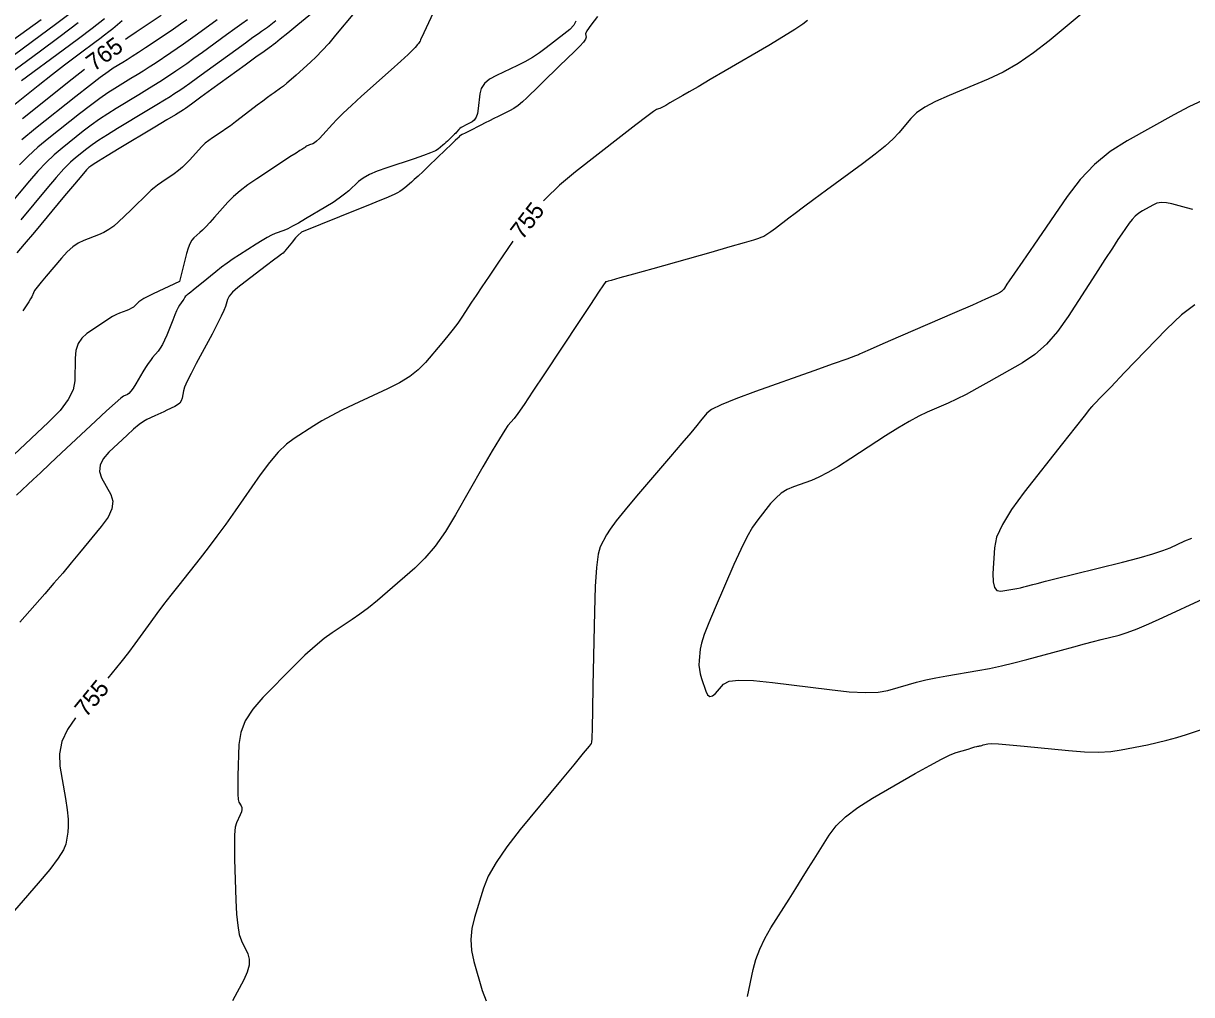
# Model space of a CAD drawing. Extents: x 2079879 to 2092887, y 778083 to 784051.
# Drawn here: x 2084103 to 2084295.6, y 780660.6 to 780820.8 of the extents above; entities that cross this region are included whole.
import ezdxf

# ---------------------------------------------------------------- set-up
doc = ezdxf.new("R2010")
doc.units = 0
doc.layers.add('DT_X_Contour_Major', color=7, linetype='Continuous')
doc.layers.add('DT_X_Contour_Minor', color=7, linetype='Continuous')

msp = doc.modelspace()

# ---------------------------------------------------------------- linework, layer by layer
at = {"layer": 'DT_X_Contour_Major'}
for points in [[(2084153.33, 780824.83), (2084148.24, 780820.62), (2084146.55, 780819.23), (2084145.31, 780818.21), (2084144.52, 780817.57), (2084144.17, 780817.3), (2084143.85, 780817.08), (2084143.48, 780816.82), (2084142.64, 780816.21), (2084141.31, 780815.24), (2084139.51, 780813.93), (2084134.05, 780809.96), (2084132.25, 780808.65), (2084130.92, 780807.68), (2084130.07, 780807.07), (2084129.7, 780806.81), (2084129.34, 780806.57), (2084128.94, 780806.32), (2084128.03, 780805.77), (2084126.6, 780804.9), (2084124.64, 780803.72), (2084118.74, 780800.17), (2084116.79, 780798.99), (2084115.36, 780798.12), (2084114.45, 780797.55), (2084114.06, 780797.3), (2084113.73, 780797.03), (2084113.38, 780796.67), (2084112.61, 780795.76), (2084111.39, 780794.33), (2084109.74, 780792.36), (2084104.77, 780786.39), (2084103.11, 780784.43), (2084101.88, 780783)], [(2084105.88, 780821.44), (2084101.19, 780818)], [(2084125.7, 780822.13), (2084121.56, 780819.36), (2084120.18, 780818.44), (2084119.82, 780818.2)], [(2084232.24, 780821.31), (2084231.47, 780820.7), (2084230.16, 780819.82), (2084228.3, 780818.65), (2084225.88, 780817.21), (2084218.69, 780812.99), (2084216.24, 780811.55), (2084214.26, 780810.39), (2084212.75, 780809.52), (2084211.71, 780808.92), (2084209.59, 780807.71), (2084208.88, 780807.3), (2084208.33, 780807), (2084207.94, 780806.81), (2084207.72, 780806.72), (2084207.35, 780806.61), (2084206.88, 780806.31), (2084205.75, 780805.46), (2084203.95, 780804.08), (2084201.49, 780802.16), (2084194.03, 780796.33), (2084191.39, 780794.13), (2084189.06, 780791.91), (2084188.75, 780791.56)], [(2084113.05, 780813.24), (2084111, 780811.62), (2084102.79, 780805.11)], [(2084183.66, 780784.89), (2084181.2, 780781.26), (2084179.77, 780779.14), (2084178.57, 780777.36), (2084177.61, 780775.92), (2084176.88, 780774.83), (2084175.25, 780772.36), (2084174.59, 780771.4), (2084173.82, 780770.37), (2084172.95, 780769.27), (2084171.98, 780768.09), (2084169.25, 780764.87), (2084168.09, 780763.69), (2084166.67, 780762.57), (2084164.98, 780761.51), (2084163.03, 780760.52), (2084157.46, 780757.95), (2084155.48, 780757.01), (2084153.71, 780756.11), (2084152.17, 780755.26), (2084150.84, 780754.45), (2084147.59, 780752.37), (2084146.33, 780751.4), (2084144.98, 780750.08), (2084143.54, 780748.39), (2084142.03, 780746.34), (2084137.86, 780740.39), (2084136.33, 780738.23), (2084134.86, 780736.21), (2084133.45, 780734.33), (2084132.1, 780732.59), (2084128.57, 780728.15), (2084127.29, 780726.52), (2084126.09, 780724.97), (2084124.98, 780723.5), (2084123.96, 780722.1), (2084121.33, 780718.49), (2084120.27, 780717.05), (2084119.03, 780715.45), (2084117.62, 780713.68), (2084116.9, 780712.79)], [(2084111.58, 780706.29), (2084110.22, 780704.35), (2084109.31, 780702.34), (2084108.9, 780700.33), (2084108.99, 780698.31), (2084109.89, 780692.95), (2084110.16, 780691.1), (2084110.32, 780689.56), (2084110.37, 780688.34), (2084110.29, 780687.43), (2084109.94, 780685.45), (2084109.56, 780684.48), (2084108.68, 780683.09), (2084107.3, 780681.27), (2084105.42, 780679.01), (2084099.75, 780672.42), (2084097.76, 780670.07), (2084096.05, 780667.96), (2084094.63, 780666.11), (2084093.48, 780664.5), (2084090.8, 780660.54)]]:
    msp.add_lwpolyline(points, dxfattribs=at)
at = {"layer": 'DT_X_Contour_Minor'}
for points in [[(2084279.06, 780823.74), (2084272.13, 780817.98), (2084269.56, 780815.97), (2084267.02, 780814.24), (2084264.53, 780812.8), (2084262.08, 780811.65), (2084255.61, 780808.96), (2084253.39, 780807.97), (2084251.6, 780807), (2084250.23, 780806.07), (2084249.28, 780805.15), (2084247.31, 780802.76), (2084246.38, 780801.77), (2084245.08, 780800.59), (2084243.4, 780799.23), (2084241.35, 780797.68), (2084235.38, 780793.3), (2084233.31, 780791.78), (2084231.59, 780790.51), (2084230.23, 780789.49), (2084229.21, 780788.72), (2084226.97, 780787.01), (2084226.2, 780786.44), (2084225.57, 780786), (2084225.08, 780785.7), (2084224.74, 780785.54), (2084224.02, 780785.28), (2084223.34, 780785.07), (2084221.82, 780784.63), (2084219.48, 780783.96), (2084216.31, 780783.06), (2084206.74, 780780.36), (2084203.59, 780779.47), (2084201.31, 780778.83), (2084199.91, 780778.43), (2084199.38, 780778.28), (2084199.13, 780778.21), (2084199.05, 780778.19), (2084198.98, 780778.17), (2084198.95, 780778.16), (2084198.93, 780778.15), (2084198.92, 780778.14), (2084198.91, 780778.13), (2084198.91, 780778.13), (2084198.9, 780778.13), (2084198.9, 780778.12), (2084198.89, 780778.11), (2084198.62, 780777.7), (2084197.82, 780776.49), (2084196.48, 780774.46), (2084194.61, 780771.64), (2084188.91, 780763.02), (2084186.99, 780760.14), (2084185.52, 780757.95), (2084184.48, 780756.46), (2084183.88, 780755.66), (2084182.87, 780754.47), (2084182.33, 780753.71), (2084181.46, 780752.32), (2084180.27, 780750.31), (2084178.74, 780747.66), (2084174.24, 780739.78), (2084172.56, 780737), (2084170.87, 780734.61), (2084169.18, 780732.58), (2084167.5, 780730.94), (2084163.01, 780727.04), (2084161.38, 780725.65), (2084159.87, 780724.43), (2084158.46, 780723.37), (2084157.17, 780722.48), (2084153.88, 780720.3), (2084152.56, 780719.34), (2084151.07, 780718.11), (2084149.4, 780716.59), (2084147.57, 780714.8), (2084142.47, 780709.64), (2084140.78, 780707.7), (2084139.56, 780705.77), (2084138.8, 780703.83), (2084138.51, 780701.89), (2084138.33, 780696.72), (2084138.3, 780694.99), (2084138.31, 780693.69), (2084138.38, 780692.82), (2084138.5, 780692.37), (2084138.9, 780691.74), (2084139, 780691.47), (2084139, 780691.14), (2084138.91, 780690.75), (2084138.72, 780690.28), (2084138.1, 780688.97), (2084137.9, 780688.22), (2084137.79, 780686.97), (2084137.75, 780685.2), (2084137.79, 780682.93), (2084137.99, 780676.19), (2084138.11, 780673.88), (2084138.3, 780671.99), (2084138.57, 780670.53), (2084138.92, 780669.5), (2084139.95, 780667.32), (2084140.2, 780666.45), (2084140.18, 780665.44), (2084139.89, 780664.32), (2084139.32, 780663.07), (2084137.46, 780659.58)], [(2084112.02, 780820.9), (2084109.03, 780818.65), (2084105.57, 780816.09), (2084095.73, 780808.88)], [(2084110.48, 780822.32), (2084108.28, 780820.65), (2084105.72, 780818.77), (2084098.46, 780813.44)], [(2084119.25, 780821.24), (2084117.69, 780819.95), (2084117.06, 780819.45), (2084116.36, 780818.9), (2084115.59, 780818.31), (2084114.73, 780817.68), (2084112.37, 780815.94), (2084111.26, 780815.12), (2084109.73, 780813.94), (2084107.77, 780812.41), (2084105.39, 780810.52), (2084098.46, 780805.03)], [(2084139.93, 780821.44), (2084138.99, 780820.77), (2084137.83, 780819.93), (2084136.45, 780818.93), (2084132.48, 780816.04), (2084131.09, 780815.04), (2084129.89, 780814.18), (2084128.9, 780813.48), (2084128.1, 780812.94), (2084126.23, 780811.68), (2084125.44, 780811.17), (2084124.47, 780810.56), (2084123.33, 780809.85), (2084122.01, 780809.05), (2084118.27, 780806.8), (2084116.87, 780805.92), (2084115.5, 780805.01), (2084114.16, 780804.04), (2084112.84, 780803.03), (2084109.35, 780800.26), (2084108.03, 780799.15), (2084106.7, 780797.88), (2084105.34, 780796.45), (2084103.96, 780794.87), (2084100.27, 780790.44)], [(2084170.51, 780822.56), (2084169.37, 780820.11), (2084168.99, 780819.3), (2084168.71, 780818.69), (2084168.53, 780818.3), (2084168.45, 780818.12), (2084168.37, 780817.91), (2084168.32, 780817.82), (2084168.24, 780817.7), (2084168.13, 780817.54), (2084167.98, 780817.36), (2084167.55, 780816.83), (2084167.18, 780816.45), (2084166.4, 780815.72), (2084165.2, 780814.62), (2084163.59, 780813.16), (2084158.74, 780808.8), (2084157.08, 780807.29), (2084155.72, 780806.01), (2084154.66, 780804.99), (2084153.91, 780804.2), (2084152.32, 780802.43), (2084151.78, 780801.84), (2084151.32, 780801.4), (2084150.96, 780801.11), (2084150.7, 780800.96), (2084150.12, 780800.77), (2084149.93, 780800.7), (2084149.78, 780800.65), (2084149.67, 780800.6), (2084149.61, 780800.56), (2084149.5, 780800.46), (2084149.46, 780800.42), (2084149.39, 780800.37), (2084149.3, 780800.31), (2084149.19, 780800.24), (2084148.87, 780800.05), (2084148.57, 780799.87), (2084147.92, 780799.44), (2084146.91, 780798.79), (2084145.55, 780797.89), (2084141.44, 780795.21), (2084139.99, 780794.21), (2084138.71, 780793.23), (2084137.62, 780792.27), (2084136.7, 780791.32), (2084134.49, 780788.84), (2084133.72, 780787.98), (2084133.06, 780787.28), (2084132.51, 780786.73), (2084132.08, 780786.33), (2084131.09, 780785.47), (2084130.73, 780785.07), (2084130.41, 780784.49), (2084130.12, 780783.76), (2084129.86, 780782.85), (2084128.73, 780778.24), (2084124.35, 780776.21), (2084123.5, 780775.8), (2084122.82, 780775.44), (2084122.32, 780775.13), (2084122, 780774.88), (2084121.37, 780774.27), (2084121.1, 780774.04), (2084120.79, 780773.84), (2084120.42, 780773.65), (2084120, 780773.47), (2084118.81, 780773.02), (2084118.3, 780772.8), (2084117.66, 780772.45), (2084116.89, 780771.98), (2084115.99, 780771.39), (2084113.43, 780769.67), (2084112.59, 780768.92), (2084111.98, 780768), (2084111.62, 780766.88), (2084111.48, 780765.58), (2084111.44, 780761.87), (2084111.16, 780760.4), (2084110.35, 780758.77), (2084109, 780756.98), (2084107.12, 780755.04), (2084101.41, 780749.65)], [(2084194.07, 780821.18), (2084193.71, 780820.56), (2084193.06, 780819.84), (2084192.11, 780819.04), (2084189.19, 780816.78), (2084188.07, 780815.96), (2084186.9, 780815.21), (2084185.68, 780814.51), (2084184.42, 780813.88), (2084180.98, 780812.26), (2084179.84, 780811.61), (2084179, 780810.89), (2084178.46, 780810.1), (2084178.21, 780809.23), (2084177.96, 780806.81), (2084177.83, 780805.99), (2084177.61, 780805.34), (2084177.32, 780804.87), (2084176.95, 780804.58), (2084175.86, 780804.03), (2084175.48, 780803.83), (2084175.17, 780803.64), (2084174.93, 780803.47), (2084174.76, 780803.31), (2084174.4, 780802.9), (2084174.25, 780802.74), (2084174.08, 780802.57), (2084173.89, 780802.38), (2084173.69, 780802.18), (2084173.11, 780801.63), (2084172.89, 780801.42), (2084172.65, 780801.19), (2084172.39, 780800.97), (2084172.11, 780800.73), (2084171.36, 780800.09), (2084170.9, 780799.81), (2084170.08, 780799.45), (2084168.92, 780799.01), (2084167.4, 780798.49), (2084162.88, 780797), (2084161.32, 780796.44), (2084160.02, 780795.88), (2084159, 780795.31), (2084158.25, 780794.74), (2084156.61, 780793.22), (2084155.91, 780792.63), (2084155.05, 780791.99), (2084154.04, 780791.31), (2084152.86, 780790.58), (2084149.51, 780788.58), (2084148.35, 780787.9), (2084147.36, 780787.36), (2084146.55, 780786.96), (2084145.93, 780786.69), (2084144.49, 780786.15), (2084143.89, 780785.9), (2084143.17, 780785.52), (2084142.32, 780785.03), (2084141.34, 780784.42), (2084138.58, 780782.65), (2084137.56, 780781.98), (2084136.57, 780781.29), (2084135.63, 780780.59), (2084134.71, 780779.87), (2084132.33, 780777.93), (2084131.54, 780777.29), (2084130.94, 780776.81), (2084130.55, 780776.49), (2084130.37, 780776.34), (2084130.13, 780776.15), (2084130.05, 780776.08), (2084129.97, 780776.02), (2084129.91, 780775.97), (2084129.84, 780775.93), (2084129.57, 780775.74), (2084129.63, 780775.7), (2084129.62, 780775.66), (2084129.55, 780775.55), (2084129.43, 780775.36), (2084129.25, 780775.1), (2084128.71, 780774.33), (2084128.49, 780773.96), (2084128.22, 780773.43), (2084127.92, 780772.74), (2084127.58, 780771.89), (2084126.61, 780769.42), (2084126.25, 780768.56), (2084125.9, 780767.83), (2084125.54, 780767.23), (2084125.19, 780766.76), (2084124.27, 780765.69), (2084123.91, 780765.24), (2084123.52, 780764.71), (2084123.11, 780764.08), (2084122.68, 780763.37), (2084121.48, 780761.35), (2084121.06, 780760.67), (2084120.69, 780760.16), (2084120.37, 780759.8), (2084120.11, 780759.62), (2084119.49, 780759.33), (2084119.02, 780758.99), (2084118.09, 780758.19), (2084116.69, 780756.93), (2084114.83, 780755.2), (2084109.25, 780749.97), (2084107.34, 780748.17), (2084105.77, 780746.7), (2084104.55, 780745.56), (2084103.69, 780744.74), (2084101.85, 780743.01)], [(2084134.93, 780821.44), (2084131.69, 780819.08), (2084130.51, 780818.23), (2084129.38, 780817.43), (2084128.31, 780816.69), (2084127.3, 780816), (2084124.67, 780814.24), (2084123.68, 780813.59), (2084122.69, 780812.95), (2084121.7, 780812.33), (2084120.7, 780811.72), (2084118.03, 780810.11), (2084116.91, 780809.39), (2084115.58, 780808.45), (2084114.01, 780807.29), (2084112.23, 780805.89), (2084107.16, 780801.88), (2084105.36, 780800.39), (2084103.74, 780798.93), (2084102.32, 780797.51)], [(2084197.62, 780821.98), (2084196.51, 780820.54), (2084195.86, 780819.58), (2084195.67, 780819.12), (2084195.76, 780818.54), (2084195.67, 780818.23), (2084195.33, 780817.75), (2084194.75, 780817.08), (2084193.91, 780816.24), (2084191.33, 780813.75), (2084190.4, 780812.84), (2084189.52, 780811.99), (2084188.7, 780811.19), (2084187.95, 780810.45), (2084186, 780808.54), (2084185.28, 780807.88), (2084184.56, 780807.3), (2084183.85, 780806.81), (2084183.14, 780806.42), (2084181.27, 780805.49), (2084180.56, 780805.14), (2084179.85, 780804.78), (2084179.13, 780804.42), (2084178.4, 780804.05), (2084176.45, 780803.07), (2084175.8, 780802.74), (2084175.32, 780802.49), (2084175.02, 780802.31), (2084174.88, 780802.22), (2084174.76, 780802.08), (2084174.59, 780801.91), (2084174.17, 780801.5), (2084173.5, 780800.86), (2084172.59, 780799.98), (2084169.83, 780797.32), (2084168.87, 780796.41), (2084168.07, 780795.65), (2084167.43, 780795.06), (2084166.95, 780794.64), (2084165.86, 780793.72), (2084165.45, 780793.39), (2084165.04, 780793.11), (2084164.63, 780792.86), (2084164.21, 780792.66), (2084163.1, 780792.17), (2084162.48, 780791.91), (2084161.47, 780791.49), (2084160.05, 780790.91), (2084158.24, 780790.18), (2084148.84, 780786.4), (2084148.22, 780785.82), (2084148.06, 780785.66), (2084147.86, 780785.44), (2084147.62, 780785.16), (2084147.33, 780784.82), (2084146.51, 780783.82), (2084146.24, 780783.49), (2084146.05, 780783.25), (2084145.93, 780783.1), (2084145.9, 780783.04), (2084145.91, 780783), (2084145.91, 780782.98), (2084145.9, 780782.97), (2084145.89, 780782.96), (2084145.87, 780782.94), (2084145.81, 780782.92), (2084145.79, 780782.91), (2084145.77, 780782.9), (2084145.76, 780782.9), (2084145.74, 780782.89), (2084145.71, 780782.89), (2084145.54, 780782.76), (2084145.03, 780782.39), (2084144.2, 780781.76), (2084143.04, 780780.88), (2084139.51, 780778.21), (2084138.34, 780777.27), (2084137.46, 780776.48), (2084136.89, 780775.82), (2084136.61, 780775.3), (2084136.28, 780774.1), (2084136.04, 780773.47), (2084135.6, 780772.51), (2084134.94, 780771.21), (2084134.07, 780769.57), (2084131.47, 780764.73), (2084130.61, 780763.09), (2084129.97, 780761.79), (2084129.55, 780760.82), (2084129.35, 780760.2), (2084129.13, 780758.99), (2084128.99, 780758.56), (2084128.75, 780758.19), (2084128.4, 780757.88), (2084127.95, 780757.62), (2084126.6, 780757), (2084126.1, 780756.77), (2084125.6, 780756.54), (2084125.11, 780756.31), (2084124.62, 780756.09), (2084123.33, 780755.5), (2084122.76, 780755.18), (2084122.03, 780754.64), (2084121.14, 780753.89), (2084120.08, 780752.92), (2084117.03, 780750.07), (2084116.1, 780749), (2084115.6, 780747.95), (2084115.52, 780746.9), (2084115.87, 780745.87), (2084117.37, 780743.13), (2084117.7, 780742.02), (2084117.55, 780740.77), (2084116.92, 780739.37), (2084115.81, 780737.81), (2084112.23, 780733.47), (2084110.86, 780731.83), (2084109.44, 780730.16), (2084107.98, 780728.46), (2084106.48, 780726.73), (2084102.4, 780722.07)], [(2084144.6, 780821.24), (2084143.74, 780820.57), (2084143.21, 780820.17), (2084142.24, 780819.51), (2084141.71, 780819.13), (2084140.82, 780818.49), (2084139.57, 780817.59), (2084137.98, 780816.43), (2084133.27, 780813), (2084131.67, 780811.84), (2084130.41, 780810.93), (2084129.48, 780810.28), (2084128.9, 780809.87), (2084127.78, 780809.13), (2084127.19, 780808.74), (2084126.25, 780808.16), (2084124.96, 780807.38), (2084123.33, 780806.39), (2084118.5, 780803.48), (2084116.83, 780802.46), (2084115.43, 780801.56), (2084114.3, 780800.8), (2084113.45, 780800.16), (2084111.54, 780798.65), (2084110.71, 780797.91), (2084109.65, 780796.82), (2084108.37, 780795.39), (2084106.85, 780793.61), (2084102.52, 780788.41)], [(2084116.34, 780821.59), (2084114.29, 780820), (2084112.03, 780818.28), (2084109.54, 780816.44), (2084102.63, 780811.37)], [(2084129.93, 780821.42), (2084128.87, 780820.68), (2084127.73, 780819.89), (2084126.5, 780819.07), (2084123.12, 780816.8), (2084121.93, 780816.01), (2084120.91, 780815.35), (2084120.06, 780814.81), (2084119.38, 780814.38), (2084117.79, 780813.43), (2084116.96, 780812.86), (2084115.65, 780811.9), (2084113.87, 780810.53), (2084111.62, 780808.76), (2084104.98, 780803.49), (2084102.69, 780801.63)], [(2084157.55, 780822.65), (2084154.45, 780818.87), (2084153.32, 780817.53), (2084152.25, 780816.35), (2084151.26, 780815.31), (2084150.33, 780814.43), (2084147.95, 780812.29), (2084147.12, 780811.56), (2084146.42, 780810.95), (2084145.83, 780810.48), (2084145.37, 780810.13), (2084144.31, 780809.4), (2084143.84, 780809.06), (2084143.22, 780808.6), (2084142.45, 780808.02), (2084141.54, 780807.32), (2084138.9, 780805.29), (2084137.96, 780804.57), (2084137.11, 780803.95), (2084136.37, 780803.42), (2084135.72, 780802.98), (2084134.13, 780801.94), (2084133.54, 780801.52), (2084132.96, 780801.05), (2084132.39, 780800.52), (2084131.84, 780799.93), (2084130.39, 780798.3), (2084129.82, 780797.69), (2084129.19, 780797.12), (2084128.52, 780796.56), (2084127.8, 780796.02), (2084125.79, 780794.63), (2084125.1, 780794.13), (2084124.51, 780793.69), (2084124.03, 780793.29), (2084123.66, 780792.95), (2084122.82, 780792.12), (2084122.44, 780791.75), (2084121.96, 780791.28), (2084121.37, 780790.71), (2084120.67, 780790.03), (2084118.66, 780788.08), (2084117.88, 780787.39), (2084117.07, 780786.81), (2084116.22, 780786.32), (2084115.33, 780785.93), (2084112.92, 780785.03), (2084112.01, 780784.59), (2084111.09, 780783.96), (2084110.16, 780783.13), (2084109.23, 780782.11), (2084106.71, 780779.13), (2084105.87, 780778.12), (2084105.24, 780777.33), (2084104.82, 780776.75), (2084104.61, 780776.4), (2084104.33, 780775.74), (2084104.16, 780775.41), (2084103.87, 780774.91), (2084103.44, 780774.24), (2084102.89, 780773.41)], [(2084297.32, 780808.06), (2084295.28, 780807.13), (2084292.67, 780805.75), (2084284.97, 780801.47), (2084282.18, 780799.69), (2084279.6, 780797.57), (2084277.23, 780795.09), (2084275.07, 780792.27), (2084269.58, 780784.27), (2084267.76, 780781.61), (2084266.42, 780779.65), (2084265.55, 780778.38), (2084265.16, 780777.79), (2084264.76, 780777.16), (2084264.6, 780776.94), (2084264.43, 780776.75), (2084264.26, 780776.6), (2084264.08, 780776.47), (2084263.58, 780776.19), (2084263, 780775.92), (2084261.63, 780775.31), (2084259.47, 780774.36), (2084256.53, 780773.09), (2084247.63, 780769.23), (2084244.7, 780767.96), (2084242.59, 780767.04), (2084241.31, 780766.48), (2084240.84, 780766.26), (2084240.68, 780766.16), (2084240.18, 780765.97), (2084238.78, 780765.46), (2084236.5, 780764.64), (2084233.32, 780763.51), (2084223.67, 780760.08), (2084220.46, 780758.89), (2084218.05, 780757.9), (2084216.45, 780757.12), (2084215.66, 780756.54), (2084214.64, 780755.24), (2084214.04, 780754.51), (2084213.01, 780753.29), (2084211.55, 780751.58), (2084209.67, 780749.37), (2084204.06, 780742.83), (2084202.18, 780740.59), (2084200.72, 780738.78), (2084199.7, 780737.4), (2084199.1, 780736.44), (2084198.08, 780734.47), (2084197.74, 780733.25), (2084197.46, 780731.07), (2084197.26, 780727.92), (2084197.13, 780723.81), (2084196.89, 780711.56), (2084196.8, 780707.53), (2084196.74, 780704.63), (2084196.68, 780702.86), (2084196.65, 780702.23), (2084196.57, 780702.04), (2084196.24, 780701.6), (2084195.29, 780700.43), (2084193.72, 780698.52), (2084191.54, 780695.87), (2084184.91, 780687.84), (2084182.67, 780684.98), (2084180.9, 780682.41), (2084179.62, 780680.15), (2084178.82, 780678.18), (2084177.33, 780673.32), (2084176.9, 780671.51), (2084176.75, 780669.7), (2084176.86, 780667.89), (2084177.24, 780666.09), (2084178.62, 780661.29), (2084179.28, 780659.56)], [(2084295.82, 780790.14), (2084294.76, 780790.39), (2084292.33, 780791.07), (2084291.45, 780791.25), (2084290.63, 780791.27), (2084289.89, 780791.15), (2084289.21, 780790.87), (2084287.5, 780789.91), (2084286.88, 780789.52), (2084286.31, 780789.05), (2084285.78, 780788.5), (2084285.3, 780787.87), (2084284.08, 780786.09), (2084283.47, 780785.18), (2084282.54, 780783.77), (2084281.31, 780781.87), (2084279.77, 780779.48), (2084275.25, 780772.46), (2084273.51, 780770), (2084271.67, 780767.91), (2084269.74, 780766.19), (2084267.71, 780764.82), (2084262.19, 780761.68), (2084260.21, 780760.58), (2084258.43, 780759.63), (2084256.85, 780758.84), (2084255.46, 780758.2), (2084252.02, 780756.71), (2084250.62, 780756.05), (2084249.01, 780755.17), (2084247.18, 780754.08), (2084245.14, 780752.78), (2084239.41, 780749.03), (2084237.39, 780747.75), (2084235.64, 780746.73), (2084234.15, 780745.95), (2084232.92, 780745.44), (2084229.98, 780744.4), (2084228.92, 780743.93), (2084227.94, 780743.31), (2084227.03, 780742.53), (2084226.19, 780741.6), (2084224.06, 780738.92), (2084223.22, 780737.71), (2084222.28, 780736.08), (2084221.25, 780734.02), (2084220.13, 780731.55), (2084217.02, 780724.4), (2084215.99, 780721.96), (2084215.23, 780720.02), (2084214.76, 780718.57), (2084214.56, 780717.61), (2084214.39, 780715.71), (2084214.37, 780714.98), (2084214.43, 780714.25), (2084214.57, 780713.5), (2084214.8, 780712.73), (2084215.51, 780710.67), (2084215.8, 780710.07), (2084216.16, 780709.8), (2084216.58, 780709.88), (2084217.07, 780710.29), (2084218.44, 780711.84), (2084219.33, 780712.3), (2084220.97, 780712.49), (2084223.36, 780712.43), (2084226.51, 780712.11), (2084235.9, 780710.92), (2084239.14, 780710.57), (2084241.82, 780710.43), (2084243.94, 780710.5), (2084245.5, 780710.78), (2084248.9, 780711.78), (2084250.25, 780712.15), (2084251.76, 780712.51), (2084253.43, 780712.85), (2084255.26, 780713.18), (2084260.33, 780714.05), (2084262.26, 780714.4), (2084264.26, 780714.83), (2084266.31, 780715.32), (2084268.43, 780715.88), (2084274.16, 780717.45), (2084276.18, 780718), (2084277.95, 780718.47), (2084279.45, 780718.87), (2084280.7, 780719.19), (2084283.69, 780719.93), (2084284.98, 780720.32), (2084286.61, 780720.93), (2084288.57, 780721.76), (2084290.88, 780722.81), (2084297.49, 780725.91)], [(2084296.12, 780774.39), (2084293.93, 780772.75), (2084291.47, 780770.41), (2084284.54, 780763.21), (2084282.27, 780760.84), (2084280.64, 780759.15), (2084279.66, 780758.12), (2084279.32, 780757.77), (2084279.29, 780757.72), (2084279.28, 780757.7), (2084279.26, 780757.68), (2084279.23, 780757.66), (2084279.2, 780757.64), (2084279.11, 780757.59), (2084278.78, 780757.2), (2084277.87, 780756.05), (2084276.38, 780754.16), (2084274.31, 780751.52), (2084268, 780743.49), (2084265.92, 780740.66), (2084264.4, 780738.18), (2084263.46, 780736.06), (2084263.09, 780734.3), (2084262.85, 780730.08), (2084262.86, 780728.71), (2084263.08, 780727.77), (2084263.51, 780727.25), (2084264.14, 780727.16), (2084266.11, 780727.5), (2084266.81, 780727.62), (2084267.41, 780727.74), (2084267.93, 780727.86), (2084268.37, 780727.97), (2084269.41, 780728.25), (2084270.13, 780728.44), (2084271.5, 780728.79), (2084273.52, 780729.29), (2084276.21, 780729.96), (2084284.23, 780731.96), (2084286.97, 780732.67), (2084289.2, 780733.3), (2084290.89, 780733.85), (2084292.07, 780734.31), (2084294.5, 780735.46), (2084295.62, 780735.88)], [(2084222.4, 780660.3), (2084223.31, 780664.74), (2084223.75, 780666.42), (2084224.38, 780668.13), (2084225.21, 780669.86), (2084226.24, 780671.63), (2084229.24, 780676.37), (2084230.34, 780678.11), (2084231.39, 780679.79), (2084232.39, 780681.39), (2084233.35, 780682.93), (2084235.84, 780686.93), (2084236.99, 780688.44), (2084238.56, 780689.95), (2084240.56, 780691.47), (2084242.99, 780692.99), (2084250.03, 780697.06), (2084252.43, 780698.42), (2084254.36, 780699.46), (2084255.81, 780700.16), (2084256.78, 780700.55), (2084258.74, 780701.12), (2084259.39, 780701.32), (2084259.88, 780701.46), (2084260.2, 780701.54), (2084260.35, 780701.58), (2084260.54, 780701.61), (2084260.64, 780701.64), (2084260.79, 780701.67), (2084260.99, 780701.72), (2084261.24, 780701.79), (2084261.99, 780702), (2084262.57, 780702.03), (2084263.77, 780701.97), (2084265.59, 780701.83), (2084268.02, 780701.6), (2084275.32, 780700.86), (2084277.92, 780700.66), (2084280.23, 780700.61), (2084282.27, 780700.71), (2084284.02, 780700.96), (2084288.32, 780701.83), (2084289.94, 780702.18), (2084291.55, 780702.58), (2084293.17, 780703.03), (2084294.78, 780703.53), (2084299.08, 780704.94)]]:
    msp.add_lwpolyline(points, dxfattribs=at)

# ---------------------------------------------------------------- texts
at = {"layer": 'DT_X_Contour_Major'}
for s, rotation, p in [('765', 36.2235, (2084114.61, 780812.82)), ('755', 52.6297, (2084185.25, 780784.98)), ('755', 50.6769, (2084113.32, 780706.21))]:
    msp.add_text(s, height=2.8, rotation=rotation, dxfattribs=at).set_placement(p)

doc.saveas('drawing.dxf')
